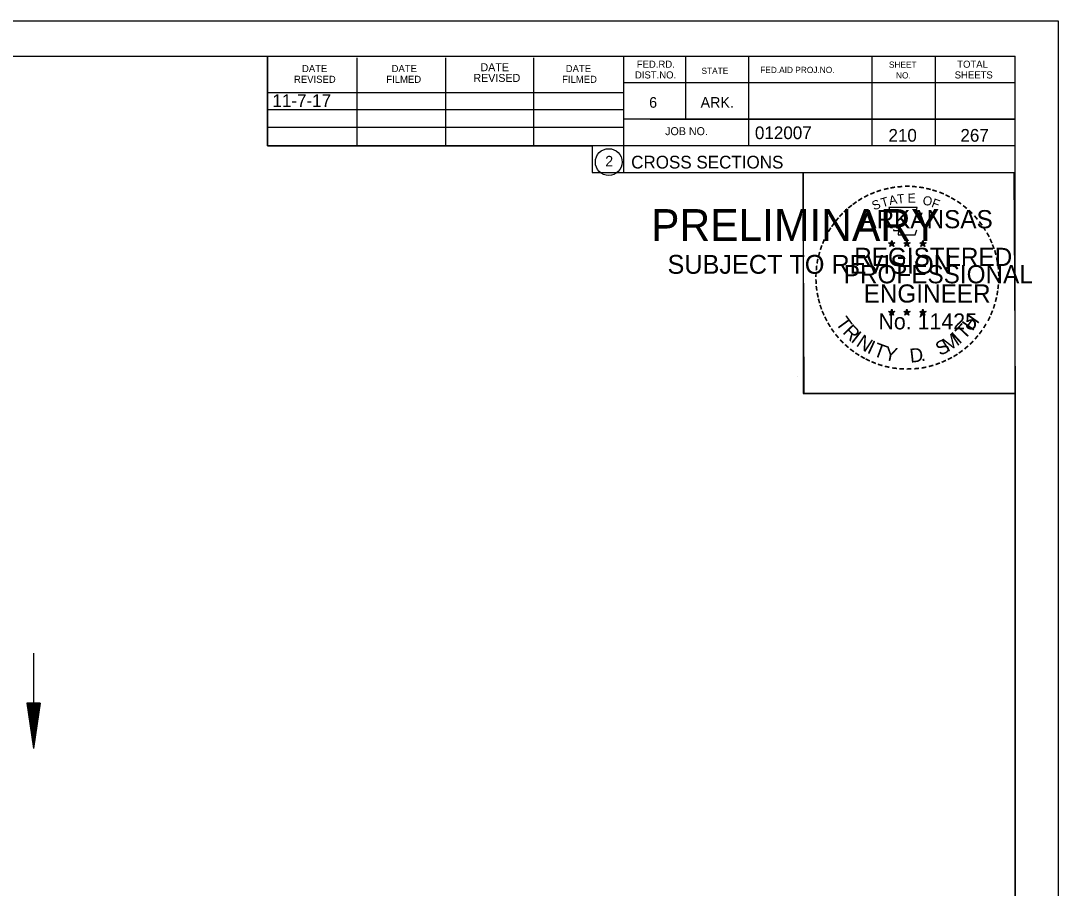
# Model space of a CAD drawing. Extents: x 1374311 to 1383814, y 384102 to 406278.
# Drawn here: x 1382688.8 to 1382803, y 397436.1 to 397531.6 of the extents above; entities that cross this region are included whole.
import ezdxf

# ---------------------------------------------------------------- set-up
doc = ezdxf.new("R2010")
doc.units = 0
for name, color, linetype in [('R_Border', 7, 'Continuous'), ('R_Border PE', 7, 'Continuous'), ('R_Border Prem', 7, 'Continuous'), ('R_Draft', 7, 'Continuous'), ('R_Fin Surface', 7, 'Continuous'), ('R_No Plot', 7, 'Continuous'), ('R_Water', 7, 'Continuous')]:
    doc.layers.add(name, color=color, linetype=linetype)

msp = doc.modelspace()

# ---------------------------------------------------------------- linework, layer by layer
at = {"layer": 'R_Border'}
for p, q in [((1382482.07, 397527.68), (1382798.25, 397527.68)), ((1382715.99, 397517.8), (1382715.99, 397527.68)), ((1382725.85, 397517.8), (1382725.85, 397527.48)), ((1382735.61, 397517.8), (1382735.61, 397527.48)), ((1382745.29, 397517.8), (1382745.29, 397527.48)), ((1382755.15, 397527.68), (1382755.15, 397514.88)), ((1382761.99, 397527.68), (1382761.99, 397520.74)), ((1382768.93, 397527.68), (1382768.93, 397517.8)), ((1382782.51, 397527.68), (1382782.51, 397517.8)), ((1382789.45, 397527.68), (1382789.45, 397517.8)), ((1382798.25, 397322.22), (1382798.25, 397527.68)), ((1382798.25, 397524.74), (1382755.15, 397524.74)), ((1382798.25, 397524.76), (1382798.25, 397524.76)), ((1382715.99, 397523.66), (1382755.15, 397523.66)), ((1382715.99, 397521.8), (1382755.15, 397521.8)), ((1382798.25, 397520.74), (1382755.15, 397520.74)), ((1382758.11, 397520.74), (1382798.25, 397520.74)), ((1382715.99, 397517.8), (1382715.99, 397519.86)), ((1382715.99, 397519.86), (1382755.15, 397519.86)), ((1382798.25, 397517.8), (1382715.99, 397517.8)), ((1382755.15, 397514.88), (1382798.25, 397514.88))]:
    msp.add_line(p, q, dxfattribs=at)
msp.add_circle((1382753.54, 397516.02), 1.47, dxfattribs=at)
at = {"layer": 'R_Border PE'}
for p, q in [((1382784.34, 397507.14), (1382784.69, 397507.03)), ((1382784.34, 397507.14), (1382784.59, 397507.09)), ((1382784.34, 397507.14), (1382784.57, 397507.01)), ((1382784.47, 397506.73), (1382784.69, 397507.03)), ((1382784.47, 397506.73), (1382784.6, 397506.97)), ((1382784.47, 397506.73), (1382784.68, 397506.95)), ((1382784.69, 397507.39), (1382784.64, 397507.14)), ((1382784.9, 397506.73), (1382784.68, 397506.94)), ((1382784.69, 397507.03), (1382784.69, 397507.39)), ((1382784.69, 397507.39), (1382784.73, 397507.14)), ((1382785.03, 397507.14), (1382784.69, 397507.03)), ((1382784.9, 397506.73), (1382784.69, 397507.03)), ((1382785.03, 397507.14), (1382784.75, 397507.09)), ((1382784.9, 397506.73), (1382784.76, 397507.02)), ((1382785.03, 397507.14), (1382784.83, 397507.03)), ((1382786.01, 397507.14), (1382786.36, 397507.03)), ((1382786.01, 397507.14), (1382786.26, 397507.09)), ((1382786.01, 397507.14), (1382786.24, 397507.01)), ((1382786.14, 397506.73), (1382786.36, 397507.03)), ((1382786.14, 397506.73), (1382786.27, 397506.97)), ((1382786.14, 397506.73), (1382786.35, 397506.95)), ((1382786.36, 397507.39), (1382786.31, 397507.14)), ((1382786.57, 397506.73), (1382786.35, 397506.94)), ((1382786.36, 397507.03), (1382786.36, 397507.39)), ((1382786.36, 397507.39), (1382786.4, 397507.14)), ((1382786.7, 397507.14), (1382786.36, 397507.03)), ((1382786.57, 397506.73), (1382786.36, 397507.03)), ((1382786.7, 397507.14), (1382786.42, 397507.09)), ((1382786.57, 397506.73), (1382786.43, 397507.02)), ((1382786.7, 397507.14), (1382786.5, 397507.03)), ((1382787.77, 397507.12), (1382788.12, 397507.01)), ((1382787.77, 397507.12), (1382788.02, 397507.08)), ((1382787.77, 397507.12), (1382788.01, 397507)), ((1382787.9, 397506.72), (1382788.12, 397507.01)), ((1382787.9, 397506.72), (1382788.03, 397506.96)), ((1382787.9, 397506.72), (1382788.12, 397506.93)), ((1382788.12, 397507.38), (1382788.08, 397507.13)), ((1382788.12, 397507.01), (1382788.12, 397507.38)), ((1382788.12, 397507.38), (1382788.17, 397507.13)), ((1382788.47, 397507.12), (1382788.12, 397507.01)), ((1382788.33, 397506.72), (1382788.12, 397507.01)), ((1382788.33, 397506.72), (1382788.12, 397506.93)), ((1382788.47, 397507.12), (1382788.18, 397507.08)), ((1382788.33, 397506.72), (1382788.2, 397507.01)), ((1382788.47, 397507.12), (1382788.26, 397507.02)), ((1382784.33, 397499.56), (1382784.68, 397499.45)), ((1382784.33, 397499.56), (1382784.59, 397499.52)), ((1382784.33, 397499.56), (1382784.57, 397499.44)), ((1382784.47, 397499.16), (1382784.68, 397499.45)), ((1382784.47, 397499.16), (1382784.59, 397499.4)), ((1382784.47, 397499.16), (1382784.68, 397499.37)), ((1382784.68, 397499.82), (1382784.64, 397499.57)), ((1382784.68, 397499.45), (1382784.68, 397499.82)), ((1382784.68, 397499.82), (1382784.73, 397499.57)), ((1382785.03, 397499.56), (1382784.68, 397499.45)), ((1382784.89, 397499.16), (1382784.68, 397499.45)), ((1382784.89, 397499.16), (1382784.68, 397499.37)), ((1382785.03, 397499.56), (1382784.74, 397499.51)), ((1382784.89, 397499.16), (1382784.76, 397499.45)), ((1382785.03, 397499.56), (1382784.82, 397499.46)), ((1382786, 397499.56), (1382786.35, 397499.45)), ((1382786, 397499.56), (1382786.25, 397499.52)), ((1382786, 397499.56), (1382786.24, 397499.44)), ((1382786.13, 397499.16), (1382786.35, 397499.45)), ((1382786.13, 397499.16), (1382786.26, 397499.4)), ((1382786.13, 397499.16), (1382786.35, 397499.37)), ((1382786.35, 397499.82), (1382786.31, 397499.57)), ((1382786.35, 397499.45), (1382786.35, 397499.82)), ((1382786.35, 397499.82), (1382786.4, 397499.57)), ((1382786.7, 397499.56), (1382786.35, 397499.45)), ((1382786.56, 397499.16), (1382786.35, 397499.45)), ((1382786.56, 397499.16), (1382786.35, 397499.37)), ((1382786.7, 397499.56), (1382786.41, 397499.51)), ((1382786.56, 397499.16), (1382786.43, 397499.45)), ((1382786.7, 397499.56), (1382786.49, 397499.46)), ((1382787.77, 397499.55), (1382788.12, 397499.44)), ((1382787.77, 397499.55), (1382788.02, 397499.51)), ((1382787.77, 397499.55), (1382788.01, 397499.43)), ((1382787.9, 397499.15), (1382788.12, 397499.44)), ((1382787.9, 397499.15), (1382788.03, 397499.39)), ((1382787.9, 397499.15), (1382788.12, 397499.36)), ((1382788.12, 397499.81), (1382788.08, 397499.56)), ((1382788.12, 397499.44), (1382788.12, 397499.81)), ((1382788.12, 397499.81), (1382788.17, 397499.56)), ((1382788.46, 397499.55), (1382788.12, 397499.44)), ((1382788.33, 397499.15), (1382788.12, 397499.44)), ((1382788.33, 397499.15), (1382788.12, 397499.36)), ((1382788.46, 397499.55), (1382788.18, 397499.5)), ((1382788.33, 397499.15), (1382788.19, 397499.44)), ((1382788.46, 397499.55), (1382788.26, 397499.45))]:
    msp.add_line(p, q, dxfattribs=at)
for points in [[(1382784.38, 397511.01), (1382784.65, 397510.19)], [(1382787.89, 397510.09), (1382788.03, 397510.38), (1382787.35, 397510.35), (1382787.49, 397511.01), (1382784.38, 397511.01)], [(1382784.87, 397508.59), (1382784.87, 397508.5), (1382785.43, 397508.49), (1382785.38, 397508.01), (1382787.25, 397508.01), (1382787.45, 397508.55)], [(1382784.69, 397507.39), (1382784.9, 397506.73), (1382784.34, 397507.14), (1382785.03, 397507.14), (1382784.47, 397506.73), (1382784.69, 397507.39)], [(1382786.36, 397507.39), (1382786.57, 397506.73), (1382786.01, 397507.14), (1382786.7, 397507.14), (1382786.14, 397506.73), (1382786.36, 397507.39)], [(1382788.12, 397507.38), (1382788.33, 397506.72), (1382787.77, 397507.12), (1382788.47, 397507.12), (1382787.9, 397506.72), (1382788.12, 397507.38)], [(1382784.68, 397499.82), (1382784.89, 397499.16), (1382784.33, 397499.56), (1382785.03, 397499.56), (1382784.47, 397499.16), (1382784.68, 397499.82)], [(1382786.35, 397499.82), (1382786.56, 397499.16), (1382786, 397499.56), (1382786.7, 397499.56), (1382786.13, 397499.16), (1382786.35, 397499.82)], [(1382788.12, 397499.81), (1382788.33, 397499.15), (1382787.77, 397499.55), (1382788.46, 397499.55), (1382787.9, 397499.15), (1382788.12, 397499.81)]]:
    msp.add_lwpolyline(points, dxfattribs=at)
for centre, radius in [((1382784.68, 397507.02), 0.172), ((1382784.68, 397507.02), 0.145), ((1382784.68, 397507.02), 0.116), ((1382784.68, 397507.02), 0.0991), ((1382784.68, 397507.02), 0.0747), ((1382784.68, 397507.02), 0.0495), ((1382784.68, 397507.02), 0.0296), ((1382786.35, 397507.02), 0.172), ((1382786.35, 397507.02), 0.145), ((1382786.35, 397507.02), 0.116), ((1382786.35, 397507.02), 0.0991), ((1382786.35, 397507.02), 0.0747), ((1382786.35, 397507.02), 0.0495), ((1382786.35, 397507.02), 0.0296), ((1382788.12, 397507.01), 0.172), ((1382788.12, 397507.01), 0.145), ((1382788.12, 397507.01), 0.116), ((1382788.12, 397507.01), 0.0991), ((1382788.12, 397507.01), 0.0747), ((1382788.12, 397507.01), 0.0495), ((1382788.12, 397507.01), 0.0296), ((1382784.68, 397499.45), 0.172), ((1382784.68, 397499.45), 0.145), ((1382784.68, 397499.45), 0.116), ((1382784.68, 397499.45), 0.0991), ((1382784.68, 397499.45), 0.0747), ((1382784.68, 397499.45), 0.0495), ((1382784.68, 397499.45), 0.0296), ((1382786.35, 397499.45), 0.172), ((1382786.35, 397499.45), 0.145), ((1382786.35, 397499.45), 0.116), ((1382786.35, 397499.45), 0.0991), ((1382786.35, 397499.45), 0.0747), ((1382786.35, 397499.45), 0.0495), ((1382786.35, 397499.45), 0.0296), ((1382788.12, 397499.44), 0.172), ((1382788.12, 397499.44), 0.145), ((1382788.12, 397499.44), 0.116), ((1382788.12, 397499.44), 0.0991), ((1382788.12, 397499.44), 0.0747), ((1382788.12, 397499.44), 0.0495), ((1382788.12, 397499.44), 0.0296)]:
    msp.add_circle(centre, radius, dxfattribs=at)
at = {"layer": 'R_Draft'}
for p, q in [((1382689.5, 397456.46), (1382690.25, 397451.46)), ((1382691, 397456.46), (1382689.5, 397456.46)), ((1382689.63, 397456.46), (1382690.25, 397452.29)), ((1382689.76, 397456.46), (1382690.25, 397453.15)), ((1382689.88, 397456.46), (1382690.25, 397453.98)), ((1382690.01, 397456.46), (1382690.25, 397454.83)), ((1382690.14, 397456.46), (1382690.25, 397455.67)), ((1382691, 397456.46), (1382690.25, 397451.46)), ((1382690.5, 397456.46), (1382690.25, 397454.83)), ((1382690.75, 397456.46), (1382690.25, 397453.15)), ((1382690.88, 397456.46), (1382690.25, 397452.29)), ((1382690.63, 397456.46), (1382690.25, 397453.98)), ((1382690.37, 397456.46), (1382690.25, 397455.67))]:
    msp.add_line(p, q, dxfattribs=at)
at = {"layer": 'R_No Plot'}
for p, q in [((1382469.67, 397531.58), (1382803, 397531.58)), ((1382774.29, 397492.43), (1382774.29, 397492.43))]:
    msp.add_line(p, q, dxfattribs=at)
for points in [[(1382469.66, 397531.58), (1382803, 397531.58), (1382803, 397318.24), (1382469.66, 397318.24)], [(1382715.99, 397527.68), (1382715.99, 397517.8), (1382751.72, 397517.8), (1382751.72, 397514.88), (1382774.92, 397514.88), (1382774.92, 397490.55), (1382798.25, 397490.55), (1382798.25, 397322.22), (1382482.07, 397322.22), (1382482.07, 397527.68)], [(1382774.92, 397514.88), (1382798.13, 397514.88), (1382798.25, 397490.55), (1382775.04, 397490.55)]]:
    msp.add_lwpolyline(points, close=True, dxfattribs=at)
at = {"layer": 'R_Water'}
msp.add_line((1382690.25, 397461.96), (1382690.25, 397451.46), dxfattribs=at)

# ---------------------------------------------------------------- texts
at = {"layer": 'R_Border'}
for s, height, p in [('DATE', 0.782, (1382719.79, 397525.92)), ('DATE', 0.782, (1382729.65, 397525.92)), ('DATE', 0.879, (1382739.43, 397526.02)), ('DATE', 0.782, (1382748.81, 397525.92)), ('FED.RD.', 0.782, (1382756.63, 397526.4)), ('STATE', 0.684, (1382763.75, 397525.72)), ('FED.AID PROJ.NO.', 0.684, (1382770.21, 397525.82)), ('SHEET', 0.684, (1382784.37, 397526.4)), ('TOTAL', 0.782, (1382791.89, 397526.4)), ('REVISED', 0.782, (1382718.91, 397524.74)), ('FILMED', 0.782, (1382729.07, 397524.74)), ('REVISED', 0.879, (1382738.65, 397524.84)), ('FILMED', 0.782, (1382748.41, 397524.74)), ('DIST.NO.', 0.782, (1382756.43, 397525.22)), ('NO.', 0.684, (1382785.15, 397525.22)), ('SHEETS', 0.782, (1382791.61, 397525.22)), ('6', 1.17, (1382757.99, 397522)), ('ARK.', 1.172, (1382763.65, 397522)), ('JOB NO.', 0.879, (1382759.75, 397518.98)), ('012007', 1.4, (1382769.63, 397518.54)), ('2', 1.17, (1382753.16, 397515.53)), ('CROSS SECTIONS', 1.4, (1382756.01, 397515.31))]:
    msp.add_text(s, height=height, rotation=360, dxfattribs=at).set_placement(p)
at = {"layer": 'R_Border PE'}
for s, height, rotation, p in [('-', 1.6, 24.3072, (1382782.49, 397511.87)), ('-', 1.6, 19.1761, (1382783.12, 397512.14)), ('-', 1.6, 13.6301, (1382783.87, 397512.38)), ('-', 1.6, 10.2193, (1382784.55, 397512.54)), ('-', 1.6, 5.8968, (1382785.28, 397512.65)), ('-', 1.6, 0.1862, (1382786.05, 397512.73)), ('-', 1.6, 357.743, (1382786.78, 397512.71)), ('-', 1.6, 352.1617, (1382787.52, 397512.66)), ('-', 1.6, 347.2049, (1382788.24, 397512.54)), ('-', 1.6, 342.3362, (1382788.87, 397512.39)), ('-', 1.6, 337.8551, (1382789.61, 397512.17)), ('-', 1.6, 36.2317, (1382780.68, 397510.79)), ('-', 1.6, 34.0636, (1382781.26, 397511.19)), ('-', 1.6, 28.7918, (1382781.86, 397511.56)), ('S', 1, 21.594, (1382782.73, 397510.69)), ('T', 1, 16.4036, (1382783.65, 397511.02)), ('A', 1, 11.2132, (1382784.47, 397511.27)), ('T', 1, 6.0228, (1382785.32, 397511.44)), ('E', 1, 0.8323, (1382786.43, 397511.55)), ('O', 1, 350.4515, (1382788.03, 397511.34)), ('F', 1, 340.0707, (1382788.98, 397511.11)), ('-', 1.6, 334.1211, (1382790.24, 397511.89)), ('-', 1.6, 329.6409, (1382790.82, 397511.61)), ('-', 1.6, 325.8627, (1382791.46, 397511.25)), ('-', 1.6, 48.423, (1382779.33, 397509.52)), ('-', 1.6, 42.9622, (1382779.77, 397510)), ('-', 1.6, 38.9507, (1382780.21, 397510.41)), ('ARKANSAS', 2, 360, (1382781.23, 397508.73)), ('-', 1.6, 320.5297, (1382792.07, 397510.82)), ('-', 1.6, 315.5786, (1382792.67, 397510.34)), ('-', 1.6, 54.2325, (1382778.51, 397508.46)), ('-', 1.6, 50.6142, (1382778.92, 397509.03)), ('-', 1.6, 309.8797, (1382793.24, 397509.79)), ('-', 1.6, 306.6522, (1382793.77, 397509.18)), ('-', 1.6, 62.8713, (1382777.87, 397507.32)), ('-', 1.6, 58.0706, (1382778.18, 397507.94)), ('-', 1.4, 303.6753, (1382794.25, 397508.62)), ('-', 1.6, 299.6684, (1382794.57, 397508.01)), ('-', 1.6, 72.3945, (1382777.39, 397506.08)), ('-', 1.6, 67.7743, (1382777.61, 397506.71)), ('DWB', 0.01, 360, (1382784.67, 397507.02)), ('DWB', 0.01, 360, (1382786.34, 397507.02)), ('DWB', 0.01, 360, (1382788.11, 397507.01)), ('-', 1.6, 294.6628, (1382794.89, 397507.4)), ('-', 1.6, 290.5728, (1382795.15, 397506.82)), ('-', 1.6, 75.461, (1382777.2, 397505.37)), ('REGISTERED', 2, 360, (1382780.55, 397504.58)), ('-', 1.6, 285.1233, (1382795.39, 397506.24)), ('-', 1.6, 85.1863, (1382776.99, 397503.96)), ('-', 1.6, 81.2013, (1382777.06, 397504.66)), ('PROFESSIONAL', 2, 360, (1382779.4, 397502.67)), ('-', 1.6, 280.5493, (1382795.59, 397505.5)), ('-', 1.6, 276.5962, (1382795.75, 397504.73)), ('-', 1.6, 89.0622, (1382776.96, 397503.26)), ('-', 1.6, 274.3301, (1382795.81, 397504.01)), ('-', 1.6, 94.1959, (1382777, 397502.54)), ('-', 1.6, 98.9479, (1382777.07, 397501.87)), ('ENGINEER', 2, 360, (1382781.59, 397500.55)), ('-', 1.6, 263.5172, (1382795.82, 397502.71)), ('-', 1.6, 269.9407, (1382795.84, 397503.38)), ('-', 1.6, 101.7149, (1382777.21, 397501.14)), ('-', 1.6, 255.7626, (1382795.64, 397501.38)), ('-', 1.6, 260.9953, (1382795.75, 397502.06)), ('-', 1.6, 105.4578, (1382777.37, 397500.54)), ('-', 1.6, 109.0874, (1382777.58, 397499.91)), ('-', 1.6, 252.8681, (1382795.46, 397500.66)), ('-', 1.6, 114.0643, (1382777.84, 397499.32)), ('-', 1.6, 115.7289, (1382778.14, 397498.7)), ('T', 1.54, 306.0406, (1382778.44, 397498.29)), ('No. 11425', 1.757, 360, (1382783.22, 397497.6)), ('DWB', 0.01, 360, (1382784.67, 397499.45)), ('DWB', 0.01, 360, (1382786.34, 397499.45)), ('DWB', 0.01, 360, (1382788.1, 397499.44)), ('H', 1.54, 54.6088, (1382793.56, 397497.33)), ('-', 1.6, 244.6197, (1382794.98, 397499.36)), ('-', 1.6, 247.8887, (1382795.24, 397499.99)), ('-', 1.6, 120.4471, (1382778.5, 397498.11)), ('-', 1.6, 125.8934, (1382778.9, 397497.55)), ('R', 1.54, 314.005, (1382779.2, 397497.24)), ('T', 1.54, 46.6444, (1382792.67, 397496.38)), ('-', 1.6, 239.0712, (1382794.58, 397498.6)), ('-', 1.6, 130.7181, (1382779.36, 397497)), ('I', 1.54, 321.9694, (1382780.1, 397496.31)), ('N', 1.54, 326.5002, (1382780.67, 397495.84)), ('M', 1.54, 32.6563, (1382790.83, 397495.06)), ('I', 1.54, 42.1136, (1382792.11, 397495.91)), ('-', 1.6, 231.2538, (1382793.75, 397497.39)), ('-', 1.6, 233.8452, (1382794.18, 397497.95)), ('-', 1.6, 134.2238, (1382779.88, 397496.45)), ('-', 1.6, 138.9338, (1382780.41, 397495.99)), ('-', 1.6, 144.6463, (1382780.96, 397495.58)), ('I', 1.54, 335.3603, (1382781.88, 397495.05)), ('T', 1.54, 339.8912, (1382782.54, 397494.73)), ('Y', 1.54, 347.8556, (1382783.76, 397494.28)), ('D', 1.54, 6.3969, (1382786.74, 397493.92)), ('S', 1.54, 26.9312, (1382789.99, 397494.65)), ('-', 1.6, 221.0851, (1382792.75, 397496.31)), ('-', 1.6, 225.7653, (1382793.27, 397496.82)), ('-', 1.6, 148.0898, (1382781.52, 397495.21)), ('-', 1.6, 151.5704, (1382782.1, 397494.89)), ('-', 1.6, 154.6002, (1382782.62, 397494.64)), ('.', 1.54, 13.7642, (1382787.93, 397494.05)), ('-', 1.6, 207.3568, (1382791.11, 397495.11)), ('-', 1.6, 212.2491, (1382791.67, 397495.45)), ('-', 1.6, 215.7363, (1382792.2, 397495.84)), ('-', 1.6, 158.5612, (1382783.25, 397494.39)), ('-', 1.6, 162.7983, (1382783.93, 397494.17)), ('-', 1.6, 167.5555, (1382784.65, 397494.01)), ('-', 1.6, 173.1155, (1382785.42, 397493.9)), ('-', 1.6, 176.5183, (1382786.17, 397493.85)), ('-', 1.6, 181.5918, (1382786.91, 397493.87)), ('-', 1.6, 185.8167, (1382787.72, 397493.94)), ('-', 1.6, 191.2858, (1382788.46, 397494.07)), ('-', 1.6, 195.4743, (1382789.19, 397494.27)), ('-', 1.6, 200.7184, (1382789.86, 397494.52)), ('-', 1.6, 204.2516, (1382790.48, 397494.79))]:
    msp.add_text(s, height=height, rotation=rotation, dxfattribs=at).set_placement(p)
at = {"layer": 'R_Border Prem'}
for s, height, p in [('PRELIMINARY', 3.5, (1382758.2, 397507.34)), ('DWB', 0.01, (1382758.95, 397509.19)), ('SUBJECT TO REVISION', 2.0751, (1382760.01, 397503.72))]:
    msp.add_text(s, height=height, rotation=360, dxfattribs=at).set_placement(p)
at = {"layer": 'R_Fin Surface'}
msp.add_text('11-7-17', height=1.4, dxfattribs=at).set_placement((1382716.54, 397522.08))
at = {"layer": 'R_Water'}
for s, p in [('210', (1382784.32, 397518.26)), ('267', (1382792.24, 397518.26))]:
    msp.add_text(s, height=1.4, rotation=360, dxfattribs=at).set_placement(p)

doc.saveas('drawing.dxf')
